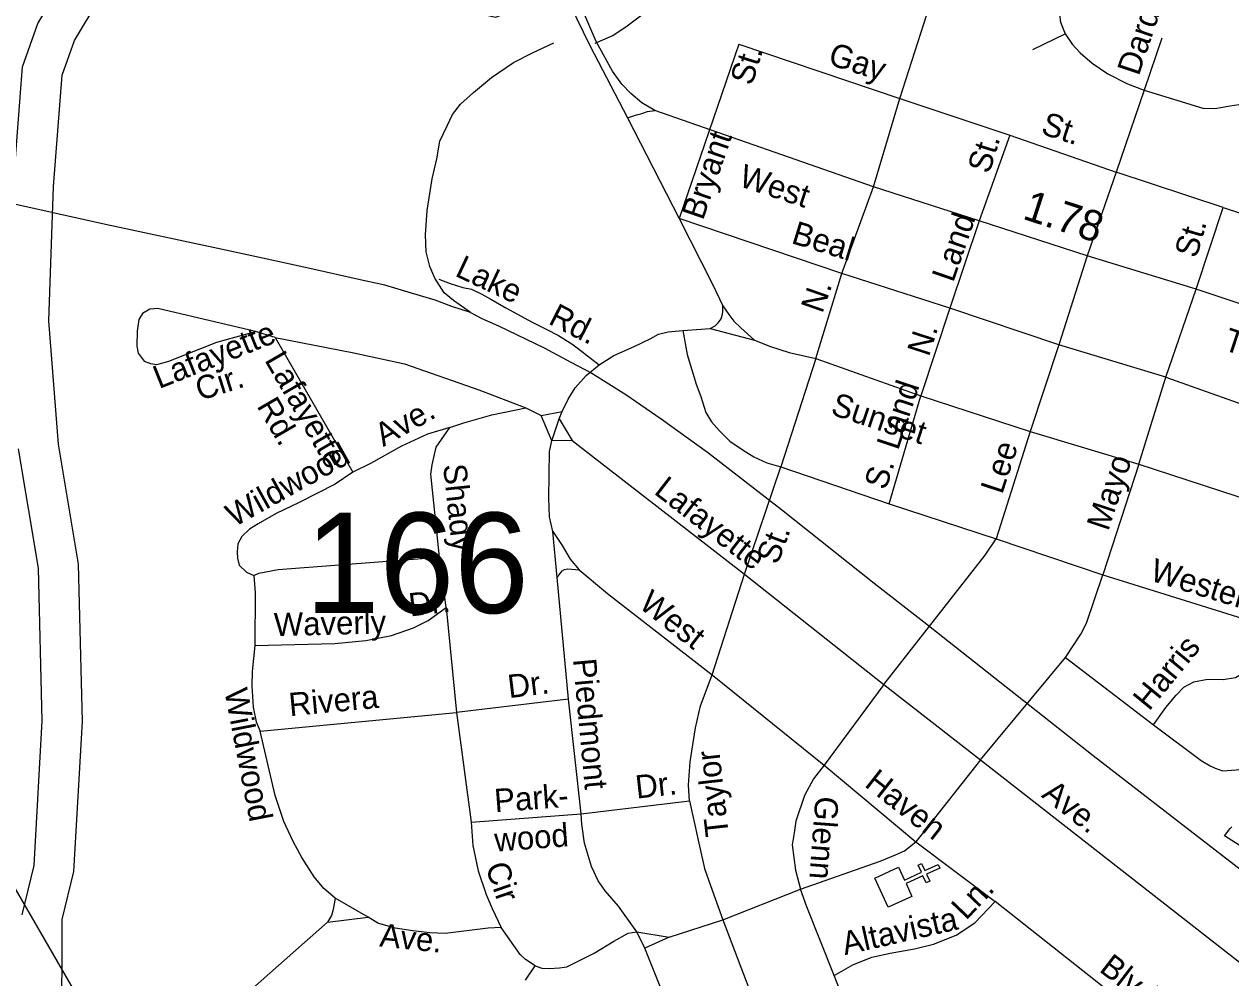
# Model space of a CAD drawing. Extents: x 2220236 to 2384410, y 720751 to 894131.
# Drawn here: x 2347089 to 2352021, y 799558 to 803454 of the extents above; entities that cross this region are included whole.
import ezdxf

# ---------------------------------------------------------------- set-up
doc = ezdxf.new("R2010")
doc.units = 0
doc.layers.add('Default', color=7, linetype='Continuous')

msp = doc.modelspace()

# ---------------------------------------------------------------- linework, layer by layer
at = {"layer": 'Default'}
for p, q in [((2350667.5, 803150.1), (2350777.4, 803493.3)), ((2350009.6, 803372.6), (2350667.5, 803150.1)), ((2351211, 803350.6), (2351344, 803414.2)), ((2351738.1, 803396.9), (2351666.7, 803184.1)), ((2351666.7, 803184.1), (2351551.1, 802849.7)), ((2350559.5, 802789.4), (2350667.5, 803150.1)), ((2350667.5, 803150.1), (2351117.2, 802999.6)), ((2351117.2, 802999.6), (2350991.9, 802650.3)), ((2351117.2, 802999.6), (2351551.1, 802849.7)), ((2351551.1, 802849.7), (2351433, 802506.8)), ((2351988.7, 802705.3), (2351551.1, 802849.7)), ((2350430.3, 802434.5), (2350559.5, 802789.4)), ((2351878.4, 802371), (2351988.7, 802705.3)), ((2351988.7, 802705.3), (2352639.3, 802491.5)), ((2350430.3, 802434.5), (2349765.9, 802659.5)), ((2350991.9, 802650.3), (2350871.5, 802293.2)), ((2351433, 802506.8), (2351317, 802143.2)), ((2350324.2, 802087.3), (2350430.3, 802434.5)), ((2350871.5, 802293.2), (2350430.3, 802434.5)), ((2351754.8, 802011.6), (2351878.4, 802371)), ((2350871.5, 802293.2), (2350753.3, 801936.1)), ((2351317, 802143.2), (2350871.5, 802293.2)), ((2348114, 802173.9), (2348033.8, 802198.8)), ((2349781.2, 802202), (2349893.1, 802211.1)), ((2349893.1, 802211.1), (2350073.5, 802162.9)), ((2348114, 802173.9), (2348432.6, 801623.9)), ((2351317, 802143.2), (2351199.9, 801789.4)), ((2351754.8, 802011.6), (2351317, 802143.2)), ((2350324.2, 802087.3), (2350181.7, 801644.9)), ((2351644.3, 801655.7), (2351754.8, 802011.6)), ((2351754.8, 802011.6), (2352409.8, 801778.9)), ((2350623.4, 801494.2), (2350753.3, 801936.1)), ((2349139.2, 801886.2), (2349201.5, 801854.9)), ((2349201.5, 801854.9), (2349287.3, 801872.1)), ((2349244.8, 801751.5), (2349201.5, 801854.9)), ((2349244.8, 801751.5), (2349275.7, 801842)), ((2349275.7, 801842), (2349287.3, 801872.1)), ((2349275.7, 801842), (2349328.7, 801752.5)), ((2351199.9, 801789.4), (2351061, 801351.6)), ((2349328.7, 801752.5), (2349244.8, 801751.5)), ((2349328.7, 801752.5), (2350033.1, 801207.2)), ((2350033.1, 801207.2), (2350181.5, 801644.9)), ((2350181.7, 801644.9), (2350623.4, 801494.2)), ((2351644.3, 801655.7), (2351496.6, 801204.7)), ((2350623.4, 801494.2), (2351061, 801351.6)), ((2349267.5, 801194), (2349249.2, 801381.7)), ((2351061, 801351.6), (2351496.6, 801204.7)), ((2348813.1, 801070.6), (2348786.5, 801276.2)), ((2349900, 800795.8), (2350033.1, 801207.2)), ((2350033.1, 801207.2), (2350602.3, 800756.3)), ((2351496.6, 801204.7), (2352160.8, 800997)), ((2349313.4, 800696.8), (2349267.5, 801194)), ((2348813.1, 801070.6), (2348856.3, 800641.4)), ((2350997.8, 800449.1), (2351344.7, 800867.2)), ((2351344.7, 800867.2), (2351703.9, 800591.6)), ((2349900, 800795.8), (2350358.2, 800427.4)), ((2350602.3, 800756.3), (2350358.2, 800427.4)), ((2350602.3, 800756.3), (2350997.8, 800449.1)), ((2349313.4, 800696.8), (2348856.3, 800641.4)), ((2349365, 800227.5), (2349313.4, 800696.8)), ((2348053.4, 800565.6), (2348856.3, 800641.4)), ((2348856.3, 800641.4), (2348915.5, 800194.2)), ((2350358.2, 800427.4), (2350733.6, 800113.5)), ((2350997.8, 800449.1), (2350733.6, 800113.5)), ((2350997.8, 800449.1), (2352186.7, 799519.8)), ((2349365, 800227.5), (2349808.6, 800281.1)), ((2348915.5, 800194.2), (2349365, 800227.5)), ((2350733.6, 800113.5), (2351056.7, 799870)), ((2349944.3, 799794.8), (2350261.8, 799919.7)), ((2348494.4, 799805.2), (2348359.6, 799883.6)), ((2351638.8, 799411.4), (2351056.7, 799870)), ((2348328.8, 799785.3), (2348494.4, 799805.2)), ((2349724.9, 799724), (2349944.3, 799794.8)), ((2349944.3, 799794.8), (2350181.9, 799171.6)), ((2349625.5, 799678.9), (2349592.7, 799746.4)), ((2349592.7, 799746.4), (2349724.9, 799724)), ((2349724.9, 799724), (2349625.5, 799678.9)), ((2349792.5, 799263), (2349625.5, 799678.9)), ((2349137.2, 799549), (2349176.6, 799607.4))]:
    msp.add_line(p, q, dxfattribs=at)
for points in [[(2347026.6, 802229.4), (2347044.5, 802798.9), (2347081.6, 803279.1), (2347145, 803456.8), (2347272.5, 803671.4), (2347440.8, 803784), (2347674.5, 803841.8), (2348352, 803791.8), (2348880, 803607.9), (2349349.9, 803748.8), (2349590.3, 803915.3), (2349918.1, 804160.3), (2350291.5, 804501.6), (2350403.8, 804688.8), (2350738.9, 805085), (2351063.4, 805390.8), (2351250.5, 805509.8)], [(2347190.2, 802242), (2347208.4, 802789.9), (2347243.5, 803244.7), (2347294.1, 803386.7), (2347394.6, 803555.7), (2347508.1, 803631.7), (2347688.5, 803676.3), (2348329.1, 803629), (2348836.9, 803523.4), (2349014.8, 803482.7), (2349405.8, 803624.9), (2350018.9, 804030.2), (2350419.8, 804396.7), (2350537.6, 804593), (2350858.2, 804972), (2351160, 805256.4), (2351336.6, 805336)], [(2351393.8, 803882.9), (2351333.9, 803679.2), (2351316.8, 803605.6), (2351316.8, 803513.2), (2351323.6, 803461.9), (2351344, 803414.2)], [(2355867.9, 801058.1), (2355433.3, 801194.2), (2355005.8, 801339), (2354686.5, 801445.1), (2354532, 801497.3), (2354233, 801591.6), (2353731.1, 801759.6), (2353201.2, 801935), (2352868, 802047.1), (2352538.9, 802151.1), (2351878.4, 802371), (2351433, 802506.8), (2350991.9, 802650.3), (2350559.5, 802789.4), (2349666.5, 803100.7), (2349612.9, 803132.7), (2349568.5, 803170.3), (2349530.8, 803209.1), (2349493.2, 803261.6), (2349427.1, 803382.5), (2349307.3, 803662.3)], [(2349267.3, 803641.4), (2349400.4, 803366.3), (2349554.2, 803070.5), (2349765.2, 802659.7), (2349855.7, 802482.8), (2349901.4, 802391.5), (2349944.2, 802302.5), (2349968.5, 802267.5), (2349989.8, 802240.6), (2350017.2, 802212.7), (2350073.5, 802162.9), (2350139.2, 802136.6), (2350215.8, 802112.5), (2350324.2, 802087.3), (2350753.3, 801936.1), (2351199.9, 801789.4), (2351644.3, 801655.7), (2352307.5, 801440.5)], [(2349422.3, 803375.7), (2349494.3, 803406.9), (2349553.1, 803446.5), (2349680.3, 803542.6), (2349809.7, 803659.7)], [(2348912.6, 802275.3), (2348844, 802324.6), (2348805.7, 802356), (2348766.9, 802415.6), (2348746.3, 802463.2), (2348731.7, 802523.1), (2348728.8, 802593.2), (2348735.5, 802693.1), (2348756.1, 802821.4), (2348775.2, 802903.6), (2348788.2, 802975.7), (2348817.5, 803038), (2348838.8, 803084.3), (2348872.3, 803126.6), (2348925.7, 803175.2), (2348999.1, 803236.1), (2349088.2, 803297.1), (2349165.7, 803336.1), (2349253.2, 803377.1)], [(2350009.6, 803372.6), (2349765.9, 802659.5)], [(2351344, 803414.2), (2351372.5, 803372.6), (2351405, 803337.1), (2351453.6, 803293.7), (2351518, 803250.5), (2351598.5, 803209.3), (2351666.7, 803184.1)], [(2351666.7, 803184.1), (2351905.9, 803110.1), (2351954.5, 803109.3), (2352017.9, 803119.6), (2352053.3, 803124.9)], [(2349554.2, 803070.5), (2349590.7, 803083.1), (2349608.9, 803087.6), (2349636.9, 803097.3), (2349666.5, 803100.7)], [(2348912.6, 802275.3), (2348836.4, 802300.4), (2348767.9, 802325.6), (2348671.7, 802354.5), (2348563.3, 802387.1), (2348449.1, 802411.7), (2348268.7, 802453.5), (2348100.4, 802489.5), (2347879.7, 802536.9), (2347420.7, 802635.4), (2346979.7, 802734), (2346171.9, 802906.1), (2345460.4, 803059.6)], [(2348783.7, 802412.7), (2348829.8, 802393.9), (2348881.1, 802378.5), (2348917.1, 802371.6), (2348959.8, 802351.1), (2348995.7, 802330.6), (2349057.3, 802294.6), (2349165.1, 802236.4), (2349221.5, 802207.3), (2349272.8, 802181.7), (2349331.6, 802145), (2349378.7, 802108.4), (2349438.7, 802062)], [(2348033.8, 802198.8), (2347634.8, 802292), (2347602.9, 802289.7), (2347573, 802271.3), (2347557.4, 802247), (2347550, 802199.1), (2347548.6, 802139), (2347555, 802109.1), (2347579.3, 802077.4), (2347605.6, 802067.7), (2347631.5, 802064), (2347679.4, 802076.5), (2347876.3, 802155), (2348033.8, 802198.8)], [(2349893.1, 802211.1), (2349913.3, 802221.8), (2349924.8, 802233.6), (2349937.1, 802250.2), (2349942.7, 802268.5), (2349944.7, 802281.2), (2349944.2, 802302.5)], [(2347040.5, 794876.4), (2347217.8, 795189.8), (2347426.9, 795825.1), (2347811.1, 796497.7), (2347921.3, 796850.2), (2347925.7, 797258.1), (2347841.6, 797558.7), (2347542.2, 798180.9), (2347499.3, 798319.6), (2347389.1, 798559.3), (2347304, 798895.5), (2347242.5, 799319.2), (2347244.5, 799795.9), (2347292, 799992.7), (2347326.6, 800605.5), (2347310.4, 801247.3), (2347229.1, 801738.4), (2347190.2, 802242)], [(2348912.6, 802275.3), (2348958.8, 802252), (2349027.1, 802220.8), (2349214.3, 802131), (2349322.9, 802072.4), (2349409.4, 802027.5), (2349548.3, 801941.1), (2349691.5, 801840.9), (2349881.1, 801705.2), (2350183.8, 801470.9), (2350563.3, 801169.6), (2350765.2, 801012), (2351457.5, 800466.6), (2351986.3, 800057.1), (2352732.8, 799482.3)], [(2349438.7, 802062), (2349498.4, 802100.6), (2349582, 802137.4), (2349647.5, 802168.3), (2349681.4, 802186.7), (2349721.2, 802197.1), (2349781.2, 802202)], [(2349781.2, 802202), (2349798.4, 802104), (2349835.8, 801982.7), (2349854.4, 801932.8), (2349875.1, 801867), (2349897.7, 801829.3), (2349930, 801791.9), (2349972.5, 801750.4), (2350027.1, 801713), (2350071.2, 801685.6), (2350123.6, 801662.1), (2350181.7, 801644.9)], [(2348114, 802173.9), (2348436.7, 802111.6), (2348643.3, 802066.3), (2348946.3, 801960), (2349139.2, 801886.2)], [(2349287.3, 801872.1), (2349312.6, 801922.3), (2349340.1, 801968.7), (2349385.5, 802019.1), (2349438.7, 802062)], [(2348828.3, 801806.5), (2348886, 801825.3), (2348999.5, 801858.5), (2349139.2, 801886.2)], [(2348828.3, 801806.5), (2348736.6, 801779.3), (2348631.2, 801730.2), (2348504, 801658.6), (2348432.6, 801623.9)], [(2348786.5, 801276.2), (2348750.5, 801615.6), (2348756.1, 801653.7), (2348773.2, 801725.8), (2348828.3, 801806.5)], [(2349249.2, 801381.7), (2349236.4, 801441.6), (2349233.5, 801517.5), (2349235.3, 801707.5), (2349244.8, 801751.5)], [(2347080.5, 799815.8), (2347129, 800016.7), (2347162.5, 800608), (2347146.7, 801231.8), (2347066.1, 801718.7)], [(2348432.6, 801623.9), (2348359.2, 801575.1), (2348212.2, 801499.2), (2348118.8, 801454.2), (2348045.2, 801413.2), (2348009.5, 801390.9), (2347978, 801360.4), (2347962.2, 801330.4), (2347958.7, 801298.2), (2347961, 801272.3), (2347967.3, 801244.3), (2347997.7, 801214.8), (2348027.7, 801201.2)], [(2349249.2, 801381.7), (2349287.8, 801324.3), (2349320.5, 801268.6), (2349357.1, 801225)], [(2350602.3, 800756.3), (2351015.7, 801285), (2351061, 801351.6)], [(2348027.7, 801201.2), (2348047.7, 801211.4), (2348127.5, 801226.3), (2348786.5, 801276.2)], [(2348027.7, 801201.2), (2348032.5, 801131.1), (2348031.1, 800915.2)], [(2349267.5, 801194), (2349287, 801220.2), (2349297, 801226.4), (2349311.1, 801228.6), (2349357.1, 801225)], [(2349357.1, 801225), (2349472.3, 801128.5), (2349900, 800795.8)], [(2351344.7, 800867.2), (2351407.5, 800961.8), (2351430.9, 801006.2), (2351496.6, 801204.7)], [(2348031.1, 800915.2), (2348359, 800923.2), (2348484.9, 800936.7), (2348590.5, 800956), (2348680.1, 800987.1), (2348739.7, 801017.8), (2348813.1, 801070.6)], [(2351703.9, 800591.6), (2351755.1, 800662.1), (2351796.4, 800712.6), (2351827.9, 800745.1), (2351869.6, 800767.4), (2351925.6, 800778.1), (2351989.5, 800776.9), (2352039.4, 800785.5), (2352079.1, 800808), (2352102.7, 800840.3), (2352118.4, 800874.4), (2352160.8, 800997)], [(2348031.1, 800915.2), (2348020.5, 800809.1), (2348019.2, 800751.2), (2348024.2, 800663.2), (2348036.9, 800603.5), (2348053.4, 800565.6)], [(2349808.6, 800281.1), (2349804.2, 800344.6), (2349810.8, 800441), (2349832.7, 800579), (2349853.6, 800669.3), (2349900, 800795.8)], [(2348359.6, 799883.6), (2348313, 799922.9), (2348274.4, 799970.5), (2348223.5, 800049.9), (2348188.8, 800115.5), (2348149.7, 800196.9), (2348114.6, 800302.5), (2348053.4, 800565.6)], [(2351703.9, 800591.6), (2351899.6, 800445.9), (2351935.8, 800424.3), (2351955.9, 800414.6), (2351986.1, 800403), (2352042, 800407.7), (2352211.6, 800427.6), (2352317.7, 800426.9), (2352339.7, 800421.2)], [(2350358.2, 800427.4), (2350314.9, 800371), (2350277.9, 800302.4), (2350243.1, 800198.2), (2350235.7, 800150), (2350227.9, 800101.7), (2350241.1, 799997.8), (2350261.8, 799919.7)], [(2349808.6, 800281.1), (2349845.8, 800108.1), (2349869.9, 800005.1), (2349894, 799935), (2349944.3, 799794.8)], [(2349592.7, 799746.4), (2349517.6, 799851.4), (2349462.9, 799912.8), (2349434.3, 799954.5), (2349407.6, 800012.2), (2349378.5, 800107.6), (2349367.5, 800185.6), (2349365, 800227.5)], [(2348915.5, 800194.2), (2348922.7, 800098.2), (2348943.9, 799994.5), (2348977, 799899), (2349001.8, 799841.4), (2349038.8, 799763.8)], [(2352174.5, 800023.2), (2351995.2, 800138.3), (2351998.7, 800143.6), (2352005, 800152.3), (2352011.1, 800160), (2352018.2, 800167.9), (2352025.1, 800175.1)], [(2350261.8, 799919.7), (2350587, 800034.3), (2350650.5, 800061.1), (2350686.5, 800077.4), (2350733.6, 800113.5)], [(2349360.6, 787617.7), (2349132.2, 788154.8), (2348908.1, 788664.1), (2348869.5, 789213.3), (2348832.1, 789830.7), (2348791.1, 790408), (2348767.9, 790843.5), (2348707.3, 791564.5), (2348681.9, 792186.1), (2348644.1, 792827.5), (2348595.1, 793420.7), (2348557.5, 794054), (2348519.6, 794701.4), (2348483.4, 795216.7), (2348445.1, 795757.9), (2348415.6, 796367.4), (2348363.4, 797058.6), (2348322, 797681.9), (2348023.9, 798200.2), (2347737.8, 798710.5), (2347371.9, 799369.8), (2346969.9, 800062.7)], [(2350399.7, 799567), (2350286.9, 799848.5), (2350261.8, 799919.7)], [(2348359.6, 799883.6), (2348352.1, 799837.4), (2348344.4, 799813.3), (2348328.8, 799785.3)], [(2350399.7, 799567), (2350476, 799611), (2350553.6, 799642), (2350627.5, 799658.8), (2350727.3, 799676.1), (2350804.9, 799695.1), (2350898.4, 799732.1), (2350973.8, 799783), (2351056.7, 799870)], [(2348328.8, 799785.3), (2347962.8, 799463), (2347925.2, 799422.5), (2347901.6, 799388.3), (2347885.9, 799360), (2347876.4, 799324), (2347876.8, 799294), (2347887.1, 799252), (2347921.6, 799210.4), (2348028.9, 799107.8)], [(2349038.8, 799763.8), (2348984.8, 799761), (2348809.1, 799739.1), (2348747.1, 799742.3), (2348677, 799749.5), (2348604.9, 799760.5), (2348534.6, 799781.7), (2348494.4, 799805.2)], [(2349176.6, 799607.4), (2349138.3, 799633), (2349115.9, 799652.7), (2349038.8, 799763.8)], [(2349176.6, 799607.4), (2349204.6, 799597.7), (2349234.7, 799596.2), (2349276.6, 799598.7), (2349306.6, 799603.1), (2349417.8, 799658.3), (2349499.2, 799707.4), (2349556.7, 799740), (2349592.7, 799746.4)], [(2350498.2, 799216.5), (2350489.5, 799291), (2350476.3, 799361.1), (2350445.7, 799448.7), (2350399.7, 799567)]]:
    msp.add_lwpolyline(points, dxfattribs=at)
msp.add_lwpolyline([(2350662.5, 800009.5), (2350686.2, 799957.7), (2350755.5, 799989.3), (2350742.2, 800018.4), (2350756.7, 800025.1), (2350770, 799995.9), (2350824.7, 800020.9), (2350831.4, 800006.3), (2350776.7, 799981.4), (2350790, 799952.3), (2350775.4, 799945.6), (2350762.1, 799974.7), (2350692.9, 799943.1), (2350716.7, 799890.6), (2350619.8, 799846.4), (2350565.6, 799965.3)], close=True, dxfattribs=at)

# ---------------------------------------------------------------- texts
for s, height, rotation, p in [('Darden', 95, 71.4528, (2351644.1, 803239.2)), ('Gay', 95, 342.3341, (2350369.9, 803290.8)), ('St.', 95, 72.7468, (2350063.1, 803199.3)), ('St.', 95, 341.9943, (2351240.3, 803006.9)), ('Bryant', 95, 70.9533, (2349862.7, 802649.2)), ('St.', 95, 72.7468, (2351033, 802839)), ('West', 95, 341.72, (2350004.8, 802793.6)), ('1.78', 125, 341.982, (2351164.7, 802659.8)), ('Land', 95, 70.9533, (2350885.7, 802395.3)), ('Beal', 95, 342.9411, (2350220, 802560.1)), ('St.', 95, 73.8662, (2351879.9, 802494.1)), ('Lake', 95, 334.7897, (2348845.4, 802427.2)), ('N.', 95, 70.721, (2350350.5, 802268.8)), ('Rd.', 95, 333.044, (2349226.7, 802231.6)), ('Lafayette', 95, 21.7364, (2347639.9, 801962.7)), ('N.', 95, 72.0527, (2350786.1, 802092.4)), ('Thomas', 95, 341.586, (2351985.2, 802124.8)), ('Lafayette', 95, 300.0825, (2348069.2, 802081.8)), ('Cir.', 95, 17.5376, (2347806.8, 801914.5)), ('Land', 95, 71.6635, (2350660.3, 801709.8)), ('Sunset', 95, 341.6323, (2350381, 801860.9)), ('Rd.', 95, 300.0825, (2348037.3, 801894.3)), ('Ave.', 95, 29.3756, (2348556.4, 801725.8)), ('Wildwood', 95, 29.1214, (2347947.6, 801397.8)), ('Lee', 95, 71.6561, (2351085.5, 801529.8)), ('Shady', 95, 276.0548, (2348800.7, 801653)), ('S.', 95, 71.6635, (2350610, 801547)), ('Mayo', 95, 71.7399, (2351519.3, 801379.8)), ('Lafayette', 95, 322.2552, (2349658.6, 801538.6)), ('St.', 95, 69.2941, (2350167.6, 801242.1)), ('Western', 95, 342.9411, (2351685.5, 801182.2)), ('West', 95, 322.1216, (2349596.1, 801073.8)), ('Dr.', 95, 6.9105, (2348666.3, 801033.8)), ('Waverly', 95, 1.3974, (2348110.5, 800953.7)), ('Harris', 95, 50.7228, (2351686.4, 800644.8)), ('Piedmont', 95, 275.2743, (2349331.4, 800859)), ('Dr.', 95, 6.9105, (2349070.7, 800700.4)), ('Wildwood', 95, 280.9566, (2347906.5, 800730.8)), ('Rivera', 95, 5.393, (2348174.8, 800626.6)), ('Taylor', 95, 96.421, (2349968.9, 800140.6)), ('Haven', 95, 321.8449, (2350519.1, 800342.7)), ('Dr.', 95, 6.3549, (2349592.1, 800289.8)), ('Park-', 95, 4.2369, (2349013.6, 800234.4)), ('Ave.', 95, 321.9872, (2351242.8, 800299.2)), ('Glenn', 95, 265.6832, (2350323.2, 800302)), ('wood', 95, 4.2369, (2349014.1, 800073.3)), ('Cir', 95, 289.1166, (2348972.6, 800012.6)), ('Ln.', 95, 46.3827, (2350938.1, 799790.3)), ('Altavista', 95, 12.8083, (2350442.7, 799650.4)), ('Ave.', 95, 354.1373, (2348538.8, 799686.6)), ('Blvd.', 95, 322.4265, (2351478.4, 799587))]:
    msp.add_text(s, height=height, rotation=rotation, dxfattribs=at).set_placement(p)
msp.add_text('166', height=410.1, dxfattribs=at).set_placement((2348236.3, 801048.1))

doc.saveas('drawing.dxf')
